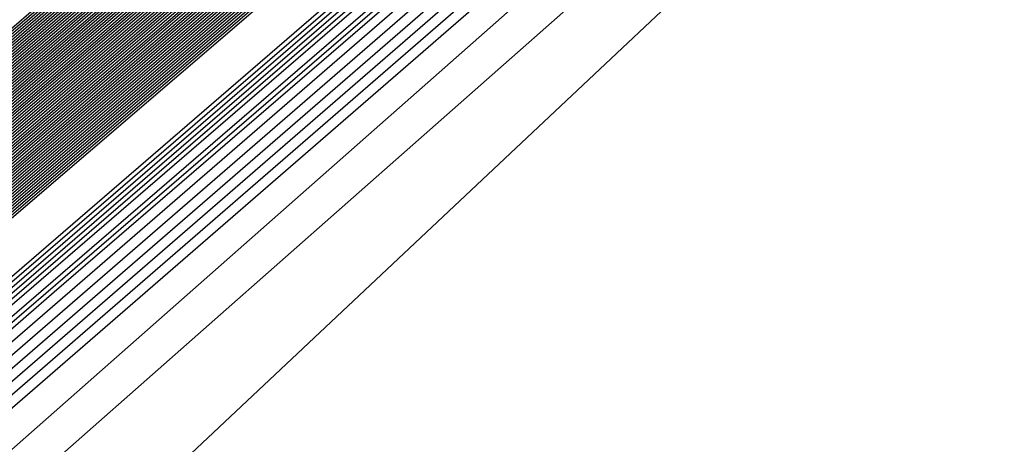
# Model space of a CAD drawing. Extents: x 3249832 to 3255657, y 13789405 to 13793316.
# Tile 1015 of 1056: x 3253212.833 to 3253213.629, y 13791260.653 to 13791260.996. Entities that reach past the tile are written whole.
import ezdxf

# ---------------------------------------------------------------- set-up
doc = ezdxf.new("R2010")
doc.units = 0
doc.header["$LTSCALE"] = 100
doc.header["$MEASUREMENT"] = 0
for name, color, linetype in [('GRATIO_03231_CON', 1, 'CONTINUOUS'), ('GRATIO_0323_ICON', 1, 'CONTINUOUS'), ('TARGETS_EAST', 7, 'CONTINUOUS')]:
    doc.layers.add(name, color=color, linetype=linetype)

# ---------------------------------------------------------------- blocks, each defined once
blk = doc.blocks.new('Gratio_032316_contours')
at = {"layer": 'GRATIO_03231_CON', "color": 5, "linetype": 'Continuous', "flags": 128}
for points in [[(3253294.02117, 13791331.04278), (3253275.51252, 13791314.84857), (3253259.74641, 13791301.11971), (3253250.90118, 13791293.4869), (3253247.60749, 13791290.71421), (3253247.10911, 13791290.34906), (3253246.71171, 13791290.01217), (3253243.96878, 13791287.61762), (3253236.49572, 13791281.15281), (3253223.09361, 13791269.61112), (3253207.30623, 13791256.00981), (3253193.86302, 13791244.37213), (3253186.31196, 13791237.71784), (3253183.47503, 13791235.05279)], [(3253293.83167, 13791330.88045), (3253275.39736, 13791314.75135), (3253259.6945, 13791301.07777), (3253250.88464, 13791293.47583), (3253247.60402, 13791290.71447), (3253247.10757, 13791290.35085), (3253246.69656, 13791290.00204), (3253243.85762, 13791287.52479), (3253236.12374, 13791280.8358), (3253222.25472, 13791268.89288), (3253205.91767, 13791254.81834), (3253192.00653, 13791242.77561), (3253184.19264, 13791235.88971), (3253181.25697, 13791233.1319)], [(3253293.64218, 13791330.71812), (3253275.28219, 13791314.65413), (3253259.64258, 13791301.03582), (3253250.8681, 13791293.46475), (3253247.60055, 13791290.71473), (3253247.10604, 13791290.35265), (3253246.68141, 13791289.99191), (3253243.74646, 13791287.43197), (3253235.75176, 13791280.51879), (3253221.41583, 13791268.17464), (3253204.52912, 13791253.62687), (3253190.15004, 13791241.1791), (3253182.07332, 13791234.06158)], [(3253293.45268, 13791330.55578), (3253275.16702, 13791314.55691), (3253259.59067, 13791300.99388), (3253250.85155, 13791293.45368), (3253247.59708, 13791290.71499), (3253247.10451, 13791290.35445), (3253246.66626, 13791289.98178), (3253243.6353, 13791287.33914), (3253235.37978, 13791280.20179), (3253220.57694, 13791267.4564), (3253203.14057, 13791252.4354), (3253188.29355, 13791239.58258), (3253179.954, 13791232.23346)], [(3253308.44452, 13791343.76579), (3253293.07368, 13791330.23112), (3253274.93669, 13791314.36246), (3253259.48684, 13791300.90999), (3253250.81847, 13791293.43152), (3253247.59013, 13791290.71551), (3253247.10144, 13791290.35804), (3253246.63595, 13791289.96152), (3253243.41298, 13791287.15349), (3253234.63582, 13791279.56777), (3253218.89917, 13791266.01993), (3253200.36346, 13791250.05246), (3253184.58057, 13791236.38955), (3253175.71733, 13791228.58423), (3253172.40047, 13791225.5046), (3253171.87167, 13791224.84758), (3253171.83099, 13791224.68776), (3253171.81192, 13791224.61054), (3253171.80631, 13791224.57903), (3253171.80709, 13791224.56196), (3253171.81141, 13791224.55077), (3253171.8175, 13791224.5425)], [(3253308.192, 13791343.54795), (3253292.88418, 13791330.06879), (3253274.82152, 13791314.26524), (3253259.43492, 13791300.86805), (3253250.80192, 13791293.42045), (3253247.58666, 13791290.71576), (3253247.09991, 13791290.35984), (3253246.63023, 13791289.95949), (3253243.37731, 13791287.12548), (3253234.5186, 13791279.46953), (3253219.10173, 13791266.20888), (3253203.65505, 13791252.98282), (3253196.57706, 13791247.03615)], [(3253307.93948, 13791343.33011), (3253292.69468, 13791329.90645), (3253274.70635, 13791314.16802), (3253259.38301, 13791300.82611), (3253250.78538, 13791293.40937), (3253247.58319, 13791290.71602), (3253247.09838, 13791290.36164), (3253246.63006, 13791289.96223), (3253243.38596, 13791287.13554), (3253234.55099, 13791279.49977), (3253219.17525, 13791266.27429), (3253203.76972, 13791253.08339), (3253196.71057, 13791247.15255)], [(3253307.68696, 13791343.11228), (3253292.50518, 13791329.74412), (3253274.59119, 13791314.0708), (3253259.33109, 13791300.78416), (3253250.76884, 13791293.3983), (3253247.57972, 13791290.71628), (3253247.09685, 13791290.36343), (3253246.62988, 13791289.96496), (3253243.39462, 13791287.1456), (3253234.58339, 13791279.53), (3253219.24877, 13791266.33971), (3253203.88439, 13791253.18397), (3253196.84408, 13791247.26894)], [(3253307.18192, 13791342.67661), (3253292.12619, 13791329.41946), (3253274.36086, 13791313.87636), (3253259.22726, 13791300.70028), (3253250.73575, 13791293.37615), (3253247.57277, 13791290.7168), (3253247.09378, 13791290.36703), (3253246.62953, 13791289.97042), (3253243.41193, 13791287.16573), (3253234.64818, 13791279.59048), (3253219.39582, 13791266.47055), (3253204.11372, 13791253.38512), (3253197.11109, 13791247.50173)], [(3253306.9294, 13791342.45877), (3253291.93669, 13791329.25712), (3253274.24569, 13791313.77914), (3253259.17535, 13791300.65833), (3253250.71921, 13791293.36507), (3253247.5693, 13791290.71706), (3253247.09225, 13791290.36882), (3253246.62935, 13791289.97315), (3253243.42058, 13791287.17579), (3253234.68057, 13791279.62072), (3253219.46933, 13791266.53596), (3253204.22838, 13791253.4857), (3253197.2446, 13791247.61813)], [(3253306.67688, 13791342.24094), (3253291.74719, 13791329.09479), (3253274.13052, 13791313.68192), (3253259.12343, 13791300.61639), (3253250.70267, 13791293.354), (3253247.56583, 13791290.71731), (3253247.09072, 13791290.37062), (3253246.62918, 13791289.97588), (3253243.42924, 13791287.18585), (3253234.71297, 13791279.65096), (3253219.54285, 13791266.60138), (3253204.34305, 13791253.58627), (3253197.37811, 13791247.73453)], [(3253306.42436, 13791342.0231), (3253291.55769, 13791328.93246), (3253274.01535, 13791313.58469), (3253259.07151, 13791300.57445), (3253250.68613, 13791293.34292), (3253247.56236, 13791290.71757), (3253247.08919, 13791290.37242), (3253246.629, 13791289.97862), (3253243.43789, 13791287.19591), (3253234.74536, 13791279.68119), (3253219.61637, 13791266.6668), (3253204.45771, 13791253.68685), (3253197.51162, 13791247.85092)], [(3253305.91932, 13791341.58743), (3253291.17869, 13791328.60779), (3253273.78502, 13791313.39025), (3253258.96768, 13791300.49056), (3253250.65304, 13791293.32077), (3253247.55541, 13791290.71809), (3253247.08612, 13791290.37601), (3253246.62865, 13791289.98408), (3253243.4552, 13791287.21604), (3253234.81015, 13791279.74167), (3253219.76341, 13791266.79763), (3253204.68704, 13791253.888), (3253197.77863, 13791248.08372)], [(3253305.6668, 13791341.36959), (3253290.98919, 13791328.44546), (3253273.66985, 13791313.29303), (3253258.91577, 13791300.44861), (3253250.6365, 13791293.30969), (3253247.55194, 13791290.71835), (3253247.08459, 13791290.37781), (3253246.62848, 13791289.98681), (3253243.46386, 13791287.2261), (3253234.84255, 13791279.77191), (3253219.83693, 13791266.86305), (3253204.80171, 13791253.98858), (3253197.91214, 13791248.20012)], [(3253305.41428, 13791341.15176), (3253290.79969, 13791328.28313), (3253273.55469, 13791313.19581), (3253258.86385, 13791300.40667), (3253250.61995, 13791293.29862), (3253247.54847, 13791290.71861), (3253247.08306, 13791290.3796), (3253246.6283, 13791289.98954), (3253243.47251, 13791287.23616), (3253234.87494, 13791279.80214), (3253219.91045, 13791266.92847), (3253204.91637, 13791254.08915), (3253198.04565, 13791248.31651)], [(3253305.16176, 13791340.93392), (3253290.6102, 13791328.1208), (3253273.43952, 13791313.09859), (3253258.81194, 13791300.36473), (3253250.60341, 13791293.28754), (3253247.545, 13791290.71886), (3253247.08152, 13791290.3814), (3253246.62812, 13791289.99227), (3253243.48117, 13791287.24622), (3253234.90734, 13791279.83238), (3253219.98397, 13791266.99388), (3253205.03104, 13791254.18973), (3253198.17916, 13791248.43291)], [(3253304.65672, 13791340.49825), (3253290.2312, 13791327.79613), (3253273.20919, 13791312.90414), (3253258.70811, 13791300.28084), (3253250.57033, 13791293.26539), (3253247.53805, 13791290.71938), (3253247.07846, 13791290.385), (3253246.62777, 13791289.99774), (3253243.49848, 13791287.26634), (3253234.97213, 13791279.89286), (3253220.13101, 13791267.12472), (3253205.26037, 13791254.39088), (3253198.44617, 13791248.6657)], [(3253304.4042, 13791340.28041), (3253290.0417, 13791327.6338), (3253273.09402, 13791312.80692), (3253258.65619, 13791300.2389), (3253250.55378, 13791293.25432), (3253247.53458, 13791290.71964), (3253247.07693, 13791290.38679), (3253246.6276, 13791290.00047), (3253243.50713, 13791287.2764), (3253235.00453, 13791279.9231), (3253220.20453, 13791267.19013), (3253205.37503, 13791254.49146), (3253198.57968, 13791248.7821)], [(3253304.15168, 13791340.06258), (3253289.8522, 13791327.47147), (3253272.97886, 13791312.7097), (3253258.60428, 13791300.19695), (3253250.53724, 13791293.24324), (3253247.53111, 13791290.7199), (3253247.07539, 13791290.38859), (3253246.62742, 13791290.0032), (3253243.51579, 13791287.28647), (3253235.03692, 13791279.95333), (3253220.27805, 13791267.25555), (3253205.4897, 13791254.59203), (3253198.71319, 13791248.8985)], [(3253303.89916, 13791339.84474), (3253289.6627, 13791327.30914), (3253272.86369, 13791312.61248), (3253258.55236, 13791300.15501), (3253250.5207, 13791293.23216), (3253247.52764, 13791290.72015), (3253247.07386, 13791290.39039), (3253246.62724, 13791290.00593), (3253243.52444, 13791287.29653), (3253235.06932, 13791279.98357), (3253220.35157, 13791267.32097), (3253205.60436, 13791254.69261), (3253198.8467, 13791249.01489)], [(3253303.39412, 13791339.40907), (3253289.2837, 13791326.98447), (3253272.63335, 13791312.41804), (3253258.44853, 13791300.07112), (3253250.48761, 13791293.21001), (3253247.52069, 13791290.72067), (3253247.0708, 13791290.39398), (3253246.62689, 13791290.0114), (3253243.54175, 13791287.31665), (3253235.13411, 13791280.04405), (3253220.49861, 13791267.4518), (3253205.83369, 13791254.89376), (3253199.11371, 13791249.24769)], [(3253303.1416, 13791339.19123), (3253289.09421, 13791326.82214), (3253272.51819, 13791312.32081), (3253258.39661, 13791300.02918), (3253250.47107, 13791293.19894), (3253247.51722, 13791290.72093), (3253247.06927, 13791290.39578), (3253246.62672, 13791290.01413), (3253243.55041, 13791287.32671), (3253235.1665, 13791280.07429), (3253220.57213, 13791267.51722), (3253205.94836, 13791254.99434), (3253199.24722, 13791249.36409)], [(3253302.88908, 13791338.9734), (3253288.90471, 13791326.65981), (3253272.40302, 13791312.22359), (3253258.3447, 13791299.98724), (3253250.45453, 13791293.18786), (3253247.51375, 13791290.72119), (3253247.06773, 13791290.39757), (3253246.62654, 13791290.01686), (3253243.55907, 13791287.33677), (3253235.1989, 13791280.10452), (3253220.64565, 13791267.58263), (3253206.06302, 13791255.09491), (3253199.38073, 13791249.48048)], [(3253302.63656, 13791338.75556), (3253288.71521, 13791326.49747), (3253272.28786, 13791312.12637), (3253258.29278, 13791299.94529), (3253250.43798, 13791293.17679), (3253247.51028, 13791290.72145), (3253247.0662, 13791290.39937), (3253246.62637, 13791290.01959), (3253243.56772, 13791287.34683), (3253235.23129, 13791280.13476), (3253220.71917, 13791267.64805), (3253206.17769, 13791255.19549), (3253199.51423, 13791249.59688)], [(3253302.13153, 13791338.31989), (3253288.33621, 13791326.17281), (3253272.05752, 13791311.93193), (3253258.18895, 13791299.8614), (3253250.4049, 13791293.15464), (3253247.50334, 13791290.72196), (3253247.06314, 13791290.40297), (3253246.62601, 13791290.02505), (3253243.58503, 13791287.36696), (3253235.29608, 13791280.19524), (3253220.86621, 13791267.77889), (3253206.40702, 13791255.39664), (3253199.78125, 13791249.82967)], [(3253301.879, 13791338.10206), (3253288.14671, 13791326.01048), (3253271.94236, 13791311.83471), (3253258.13704, 13791299.81946), (3253250.38836, 13791293.14356), (3253247.49986, 13791290.72222), (3253247.0616, 13791290.40476), (3253246.62584, 13791290.02779), (3253243.59369, 13791287.37702), (3253235.32848, 13791280.22547), (3253220.93973, 13791267.8443), (3253206.52168, 13791255.49722), (3253199.91476, 13791249.94607)], [(3253301.62648, 13791337.88422), (3253287.95721, 13791325.84815), (3253271.82719, 13791311.73748), (3253258.08512, 13791299.77752), (3253250.37181, 13791293.13248), (3253247.49639, 13791290.72248), (3253247.06007, 13791290.40656), (3253246.62566, 13791290.03052), (3253243.60234, 13791287.38708), (3253235.36087, 13791280.25571), (3253221.01325, 13791267.90972), (3253206.63635, 13791255.59779), (3253200.04827, 13791250.06247)], [(3253301.37397, 13791337.66638), (3253287.76771, 13791325.68581), (3253271.71202, 13791311.64027), (3253258.03321, 13791299.73557), (3253250.35527, 13791293.12141), (3253247.49292, 13791290.72274), (3253247.05854, 13791290.40836), (3253246.62549, 13791290.03325), (3253243.611, 13791287.39714), (3253235.39327, 13791280.28595), (3253221.08677, 13791267.97514), (3253206.75101, 13791255.69837), (3253200.18178, 13791250.17887)], [(3253300.86893, 13791337.23071), (3253287.38872, 13791325.36115), (3253271.48169, 13791311.44582), (3253257.92938, 13791299.65169), (3253250.32219, 13791293.09926), (3253247.48598, 13791290.72325), (3253247.05547, 13791290.41195), (3253246.62514, 13791290.03871), (3253243.62831, 13791287.41727), (3253235.45806, 13791280.34643), (3253221.23381, 13791268.10597), (3253206.98034, 13791255.89952), (3253200.44879, 13791250.41166)], [(3253300.61641, 13791337.01288), (3253287.19922, 13791325.19882), (3253271.36652, 13791311.3486), (3253257.87746, 13791299.60974), (3253250.30564, 13791293.08818), (3253247.4825, 13791290.72351), (3253247.05394, 13791290.41375), (3253246.62496, 13791290.04144), (3253243.63696, 13791287.42733), (3253235.49045, 13791280.37666), (3253221.30733, 13791268.17139), (3253207.09501, 13791256.0001), (3253200.5823, 13791250.52806)], [(3253300.36389, 13791336.79504), (3253287.00972, 13791325.03648), (3253271.25136, 13791311.25138), (3253257.82555, 13791299.5678), (3253250.2891, 13791293.07711), (3253247.47903, 13791290.72377), (3253247.05241, 13791290.41554), (3253246.62478, 13791290.04418), (3253243.64562, 13791287.43739), (3253235.52285, 13791280.4069), (3253221.38085, 13791268.2368), (3253207.20967, 13791256.10068), (3253200.71581, 13791250.64445)], [(3253300.11137, 13791336.57721), (3253286.82022, 13791324.87415), (3253271.13619, 13791311.15416), (3253257.77363, 13791299.52586), (3253250.27256, 13791293.06603), (3253247.47556, 13791290.72403), (3253247.05088, 13791290.41734), (3253246.62461, 13791290.04691), (3253243.65427, 13791287.44745), (3253235.55525, 13791280.43714), (3253221.45437, 13791268.30222), (3253207.32434, 13791256.20125), (3253200.84931, 13791250.76085)], [(3253299.60633, 13791336.14153), (3253286.44122, 13791324.54949), (3253270.90586, 13791310.95971), (3253257.6698, 13791299.44197), (3253250.23947, 13791293.04388), (3253247.46862, 13791290.72454), (3253247.04781, 13791290.42093), (3253246.62426, 13791290.05237), (3253243.67158, 13791287.46757), (3253235.62004, 13791280.49761), (3253221.60141, 13791268.43306), (3253207.55367, 13791256.4024), (3253201.11633, 13791250.99364)], [(3253299.35381, 13791335.9237), (3253286.25172, 13791324.38716), (3253270.79069, 13791310.86249), (3253257.61789, 13791299.40003), (3253250.22293, 13791293.0328), (3253247.46514, 13791290.7248), (3253247.04628, 13791290.42273), (3253246.62408, 13791290.0551), (3253243.68024, 13791287.47763), (3253235.65243, 13791280.52785), (3253221.67493, 13791268.49847), (3253207.66834, 13791256.50298), (3253201.24984, 13791251.11004)], [(3253299.10129, 13791335.70586), (3253286.06223, 13791324.22482), (3253270.67552, 13791310.76527), (3253257.56597, 13791299.35808), (3253250.20639, 13791293.02173), (3253247.46167, 13791290.72506), (3253247.04475, 13791290.42453), (3253246.62391, 13791290.05783), (3253243.68889, 13791287.4877), (3253235.68483, 13791280.55809), (3253221.74845, 13791268.56389), (3253207.783, 13791256.60355), (3253201.38335, 13791251.22644)], [(3253298.84877, 13791335.48803), (3253285.87273, 13791324.06249), (3253270.56035, 13791310.66805), (3253257.51405, 13791299.31614), (3253250.18984, 13791293.01065), (3253247.4582, 13791290.72532), (3253247.04322, 13791290.42633), (3253246.62373, 13791290.06056), (3253243.69755, 13791287.49776), (3253235.71722, 13791280.58833), (3253221.82197, 13791268.62931), (3253207.89767, 13791256.70413), (3253201.51686, 13791251.34284)], [(3253298.34373, 13791335.05235), (3253285.49373, 13791323.73782), (3253270.33006, 13791310.47357), (3253257.41034, 13791299.23211), (3253250.15702, 13791292.9882), (3253247.45165, 13791290.72536), (3253247.04061, 13791290.42937), (3253246.62378, 13791290.06555), (3253243.71512, 13791287.51757), (3253235.78213, 13791280.64867), (3253221.96904, 13791268.7601), (3253208.127, 13791256.90528), (3253201.78387, 13791251.57563)], [(3253298.09121, 13791334.83452), (3253285.30424, 13791323.57548), (3253270.21493, 13791310.37629), (3253257.35856, 13791299.19), (3253250.14077, 13791292.97675), (3253247.44864, 13791290.72505), (3253247.03961, 13791290.4305), (3253246.62406, 13791290.06771), (3253243.72406, 13791287.52727), (3253235.81466, 13791280.67874), (3253222.0426, 13791268.82547), (3253208.24167, 13791257.00585), (3253201.91738, 13791251.69203)], [(3253297.83869, 13791334.61668), (3253285.11475, 13791323.41314), (3253270.09981, 13791310.27902), (3253257.30679, 13791299.14788), (3253250.12455, 13791292.96527), (3253247.44567, 13791290.72468), (3253247.03867, 13791290.43158), (3253246.62439, 13791290.06982), (3253243.73305, 13791287.53693), (3253235.8472, 13791280.70879), (3253222.11616, 13791268.89083), (3253208.35634, 13791257.10642), (3253202.05089, 13791251.80842)], [(3253222.18973, 13791268.9562), (3253208.47101, 13791257.20698), (3253202.18439, 13791251.92482), (3253202.18439, 13791251.92482), (3253208.30778, 13791257.39414), (3253221.8874, 13791269.30278)], [(3253222.33685, 13791269.08692), (3253208.70035, 13791257.40813), (3253202.45141, 13791252.15761), (3253202.45141, 13791252.15761), (3253208.5381, 13791257.59416), (3253222.03635, 13791269.43142)], [(3253222.41042, 13791269.15229), (3253208.81502, 13791257.50869), (3253202.58492, 13791252.27401), (3253202.58492, 13791252.27401), (3253208.65326, 13791257.69417), (3253222.11082, 13791269.49575)], [(3253222.48398, 13791269.21765), (3253208.92969, 13791257.60926), (3253202.71843, 13791252.39041), (3253202.71843, 13791252.39041), (3253208.76842, 13791257.79418), (3253222.18529, 13791269.56007)], [(3253222.55754, 13791269.28301), (3253209.04436, 13791257.70983), (3253202.85194, 13791252.50681), (3253202.85193, 13791252.50681), (3253208.88358, 13791257.89419), (3253222.25977, 13791269.62439)], [(3253222.70467, 13791269.41374), (3253209.2737, 13791257.91097), (3253203.11895, 13791252.7396), (3253203.11895, 13791252.7396), (3253209.1139, 13791258.0942), (3253222.40871, 13791269.75304)], [(3253222.77823, 13791269.4791), (3253209.38837, 13791258.01154), (3253203.25246, 13791252.856), (3253203.25246, 13791252.856), (3253209.22906, 13791258.19421), (3253222.48319, 13791269.81736)], [(3253222.8518, 13791269.54447), (3253209.50304, 13791258.11211), (3253203.38597, 13791252.97239), (3253203.38597, 13791252.97239), (3253209.34422, 13791258.29422), (3253222.55766, 13791269.88168)], [(3253222.92536, 13791269.60983), (3253209.61771, 13791258.21268), (3253203.51947, 13791253.08879), (3253203.51947, 13791253.08879), (3253209.45938, 13791258.39423), (3253222.63214, 13791269.946)], [(3253294.55593, 13791331.78482), (3253282.65133, 13791321.30274), (3253268.6032, 13791309.01445), (3253256.6338, 13791298.60027), (3253249.91373, 13791292.81609), (3253247.40711, 13791290.71997), (3253247.02638, 13791290.44557), (3253246.62867, 13791290.09727), (3253243.8498, 13791287.66252), (3253236.27025, 13791281.09954), (3253223.07249, 13791269.74056), (3253209.84706, 13791258.41382), (3253203.78649, 13791253.32159), (3253203.78649, 13791253.32159), (3253209.68971, 13791258.59423), (3253222.78114, 13791270.07458), (3253235.89161, 13791281.53353), (3253243.79641, 13791288.43297), (3253249.04881, 13791292.99861), (3253256.14655, 13791299.14707), (3253268.13516, 13791309.52901), (3253282.25127, 13791321.73092), (3253294.2793, 13791332.07331)], [(3253294.30341, 13791331.56698), (3253282.46184, 13791321.1404), (3253268.48808, 13791308.91717), (3253256.58203, 13791298.55815), (3253249.89752, 13791292.80461), (3253247.40414, 13791290.71961), (3253247.02543, 13791290.44664), (3253246.629, 13791290.09938), (3253243.85878, 13791287.67218), (3253236.30279, 13791281.1296), (3253223.14605, 13791269.80592), (3253209.96173, 13791258.51439), (3253203.92, 13791253.43798), (3253203.92, 13791253.43798), (3253209.80487, 13791258.69424), (3253222.85565, 13791270.13885), (3253235.92547, 13791281.56208), (3253243.80512, 13791288.43921), (3253249.03601, 13791292.98573), (3253256.09723, 13791299.1022), (3253268.02248, 13791309.42905), (3253282.06389, 13791321.56632), (3253294.02824, 13791331.85395)], [(3253294.05089, 13791331.34915), (3253282.27235, 13791320.97806), (3253268.37296, 13791308.8199), (3253256.53026, 13791298.51602), (3253249.8813, 13791292.79314), (3253247.40117, 13791290.71925), (3253247.02448, 13791290.44772), (3253246.62933, 13791290.10149), (3253243.86776, 13791287.68184), (3253236.33533, 13791281.15966), (3253223.21961, 13791269.87129), (3253210.0764, 13791258.61496), (3253204.05351, 13791253.55438), (3253204.05351, 13791253.55438), (3253209.92004, 13791258.79424), (3253222.93017, 13791270.20313), (3253235.95934, 13791281.59062), (3253243.81382, 13791288.44544), (3253249.02321, 13791292.97286), (3253256.04791, 13791299.05733), (3253267.90979, 13791309.32909), (3253281.87651, 13791321.40172), (3253293.77719, 13791331.63458)], [(3253293.79837, 13791331.13131), (3253282.08285, 13791320.81572), (3253268.25784, 13791308.72262), (3253256.47849, 13791298.4739), (3253249.86508, 13791292.78166), (3253247.39821, 13791290.71889), (3253247.02354, 13791290.4488), (3253246.62966, 13791290.1036), (3253243.87675, 13791287.6915), (3253236.36787, 13791281.18972), (3253223.29318, 13791269.93665), (3253210.19107, 13791258.71553), (3253204.18702, 13791253.67078), (3253204.18701, 13791253.67078), (3253210.0352, 13791258.89424), (3253223.00468, 13791270.26741), (3253235.9932, 13791281.61917), (3253243.82253, 13791288.45167), (3253249.01041, 13791292.95999), (3253255.9986, 13791299.01245), (3253267.79711, 13791309.22914), (3253281.68913, 13791321.23712), (3253293.52613, 13791331.41522)], [(3253281.70387, 13791320.49104), (3253268.02759, 13791308.52807), (3253256.37495, 13791298.38965), (3253249.83265, 13791292.75871), (3253247.39227, 13791290.71816), (3253247.02165, 13791290.45095), (3253246.63032, 13791290.10782), (3253243.89471, 13791287.71083), (3253236.43295, 13791281.24983), (3253223.4403, 13791270.06738), (3253210.42041, 13791258.91666), (3253204.45403, 13791253.90357), (3253204.45403, 13791253.90357), (3253210.2655, 13791259.09429), (3253223.15342, 13791270.39627), (3253236.05998, 13791281.67732), (3253243.49467, 13791288.16911), (3253246.23629, 13791290.55891), (3253246.63094, 13791290.89792), (3253246.97688, 13791291.19282), (3253249.38096, 13791293.27243), (3253255.90221, 13791298.92109), (3253267.57241, 13791309.02875), (3253281.31446, 13791320.90786)], [(3253281.51437, 13791320.3287), (3253267.91246, 13791308.4308), (3253256.32319, 13791298.34753), (3253249.81643, 13791292.74723), (3253247.38931, 13791290.7178), (3253247.0207, 13791290.45203), (3253246.63065, 13791290.10993), (3253243.90369, 13791287.72049), (3253236.4655, 13791281.27989), (3253223.51387, 13791270.13274), (3253210.53508, 13791259.01723), (3253204.58754, 13791254.01997), (3253204.58754, 13791254.01997), (3253210.38066, 13791259.1943), (3253223.22789, 13791270.4606), (3253236.0937, 13791281.70603), (3253243.50493, 13791288.17732), (3253246.23793, 13791290.55953), (3253246.63143, 13791290.89735), (3253246.97568, 13791291.19044), (3253249.36691, 13791293.25849), (3253255.85289, 13791298.87622), (3253267.45972, 13791308.92879), (3253281.12708, 13791320.74326)], [(3253281.32488, 13791320.16636), (3253267.79734, 13791308.33352), (3253256.27142, 13791298.30541), (3253249.80022, 13791292.73576), (3253247.38634, 13791290.71744), (3253247.01976, 13791290.4531), (3253246.63098, 13791290.11204), (3253243.91267, 13791287.73015), (3253236.49804, 13791281.30995), (3253223.58743, 13791270.1981), (3253210.64975, 13791259.1178), (3253204.72105, 13791254.13636), (3253204.72105, 13791254.13637), (3253210.49582, 13791259.2943), (3253223.30236, 13791270.52492), (3253236.12742, 13791281.73474), (3253243.51518, 13791288.18552), (3253246.23956, 13791290.56015), (3253246.63193, 13791290.89678), (3253246.97448, 13791291.18805), (3253249.35287, 13791293.24455), (3253255.80356, 13791298.83135), (3253267.34704, 13791308.82884), (3253280.9397, 13791320.57865)], [(3253281.13539, 13791320.00402), (3253267.68222, 13791308.23625), (3253256.21965, 13791298.26328), (3253249.784, 13791292.72428), (3253247.38337, 13791290.71708), (3253247.01881, 13791290.45418), (3253246.63131, 13791290.11416), (3253243.92165, 13791287.73981), (3253236.53058, 13791281.34001), (3253223.66099, 13791270.26347), (3253210.76442, 13791259.21837), (3253204.85455, 13791254.25276), (3253204.85455, 13791254.25276), (3253210.61098, 13791259.39431), (3253223.37683, 13791270.58925), (3253236.16114, 13791281.76345), (3253243.52543, 13791288.19373), (3253246.2412, 13791290.56077), (3253246.63242, 13791290.89621), (3253246.97329, 13791291.18567), (3253249.33882, 13791293.23061), (3253255.75424, 13791298.78648), (3253267.23435, 13791308.72888), (3253280.75231, 13791320.41405)], [(3253267.45197, 13791308.0417), (3253256.11611, 13791298.17904), (3253249.75157, 13791292.70133), (3253247.37744, 13791290.71635), (3253247.01692, 13791290.45633), (3253246.63197, 13791290.11838), (3253243.93961, 13791287.75913), (3253236.59567, 13791281.40012), (3253223.80812, 13791270.3942), (3253210.99376, 13791259.41951), (3253205.12157, 13791254.48556), (3253205.12157, 13791254.48556), (3253210.84129, 13791259.59433), (3253223.52577, 13791270.7179), (3253236.22858, 13791281.82086), (3253243.54593, 13791288.21014), (3253246.24446, 13791290.562), (3253246.6334, 13791290.89508), (3253246.97089, 13791291.1809), (3253249.31072, 13791293.20273), (3253255.65559, 13791298.69674), (3253267.00898, 13791308.52897)]]:
    blk.add_lwpolyline(points, dxfattribs=at)
at = {"layer": 'GRATIO_03231_CON', "color": 1, "linetype": 'Continuous', "flags": 128}
for points in [[(3253305.67252, 13791341.15943), (3253291.44112, 13791328.73289), (3253274.09304, 13791313.59512), (3253259.13586, 13791300.57928), (3253250.7226, 13791293.32407), (3253247.58798, 13791290.69058), (3253247.11217, 13791290.34546), (3253246.74202, 13791290.03243), (3253244.1911, 13791287.80327), (3253237.23968, 13791281.78682), (3253224.77139, 13791271.04759), (3253210.08333, 13791258.39275), (3253197.57601, 13791247.56516)], [(3253301.48161, 13791337.48281), (3253288.76214, 13791326.38505), (3253272.61894, 13791312.30302), (3253258.50087, 13791300.02092), (3253250.53561, 13791293.15728), (3253247.56601, 13791290.66808), (3253247.1137, 13791290.34367), (3253246.75717, 13791290.04256), (3253244.30226, 13791287.8961), (3253237.61166, 13791282.10383), (3253225.61027, 13791271.76582), (3253211.47189, 13791259.58422), (3253199.4325, 13791249.16167)], [(3253297.2907, 13791333.80618), (3253286.08317, 13791324.03722), (3253271.14483, 13791311.01092), (3253257.86588, 13791299.46255), (3253250.34863, 13791292.99048), (3253247.54404, 13791290.64559), (3253247.11524, 13791290.34187), (3253246.77232, 13791290.05269), (3253244.41342, 13791287.98892), (3253237.98364, 13791282.42084), (3253226.44916, 13791272.48406), (3253212.86044, 13791260.77569), (3253201.28899, 13791250.75819)], [(3253283.4042, 13791321.68939), (3253269.67074, 13791309.71882), (3253257.23089, 13791298.90419), (3253250.16164, 13791292.82369), (3253247.52207, 13791290.6231), (3253247.11677, 13791290.34007), (3253246.78748, 13791290.06281), (3253244.52458, 13791288.08175), (3253238.35562, 13791282.73785), (3253227.28805, 13791273.2023), (3253214.24899, 13791261.96716), (3253203.14548, 13791252.3547), (3253196.90856, 13791246.85849)], [(3253284.71798, 13791322.7763), (3253278.04625, 13791316.99372), (3253266.72253, 13791307.13463), (3253255.9609, 13791297.78746), (3253249.78767, 13791292.4901), (3253247.47813, 13791290.57812), (3253247.11983, 13791290.33648), (3253246.81778, 13791290.08307), (3253244.7469, 13791288.2674), (3253239.09958, 13791283.37186), (3253228.96583, 13791274.63877), (3253217.0261, 13791264.3501), (3253206.85846, 13791255.54773), (3253201.14719, 13791250.51475)], [(3253265.24844, 13791305.84253), (3253255.32591, 13791297.2291), (3253249.60069, 13791292.32331), (3253247.45616, 13791290.55562), (3253247.12136, 13791290.33468), (3253246.83293, 13791290.0932), (3253244.85806, 13791288.36023), (3253239.47156, 13791283.68887), (3253229.80472, 13791275.35701), (3253218.41465, 13791265.54157), (3253208.71495, 13791257.14425), (3253203.26651, 13791252.34288), (3253201.21954, 13791250.41992)], [(3253219.80321, 13791266.73304), (3253210.57144, 13791258.74076), (3253205.38583, 13791254.17101), (3253203.4376, 13791252.34081), (3253203.10639, 13791251.87832), (3253203.04337, 13791251.64335), (3253202.98577, 13791251.42247), (3253202.94238, 13791251.23391), (3253203.08126, 13791251.23357), (3253204.20773, 13791252.12802), (3253207.28638, 13791254.76146), (3253212.79514, 13791259.54974), (3253219.26508, 13791265.19521)], [(3253221.19176, 13791267.92451), (3253212.42793, 13791260.33728), (3253207.50515, 13791255.99914), (3253205.65567, 13791254.2617), (3253205.34124, 13791253.82265), (3253205.28141, 13791253.59959), (3253205.22674, 13791253.3899), (3253205.18554, 13791253.2109), (3253205.33755, 13791253.22823), (3253206.54802, 13791254.20083), (3253209.85361, 13791257.03597), (3253215.76882, 13791262.18177), (3253222.7194, 13791268.24964)], [(3253223.96887, 13791270.30746), (3253216.14091, 13791263.53031), (3253211.74379, 13791259.6554), (3253210.09179, 13791258.10349), (3253209.81094, 13791257.71132), (3253209.7575, 13791257.51208), (3253209.70866, 13791257.32478), (3253209.67187, 13791257.16489), (3253209.85011, 13791257.21753), (3253211.22859, 13791258.34644), (3253214.98807, 13791261.58499), (3253221.71619, 13791267.44582)], [(3253217.9974, 13791265.12682), (3253213.86311, 13791261.48353), (3253212.30986, 13791260.02438), (3253212.0458, 13791259.65565), (3253211.99555, 13791259.46832), (3253211.94963, 13791259.29221), (3253211.91503, 13791259.14188), (3253212.10639, 13791259.21218), (3253213.56887, 13791260.41924), (3253217.5553, 13791263.8595)]]:
    blk.add_lwpolyline(points, dxfattribs=at)
at = {"layer": 'GRATIO_0323_ICON', "color": 7, "linetype": 'Continuous', "flags": 128}
for points in [[(3253293.26318, 13791330.39345), (3253275.05185, 13791314.45969), (3253259.53875, 13791300.95194), (3253250.83501, 13791293.4426), (3253247.59361, 13791290.71525), (3253247.10298, 13791290.35624), (3253246.6511, 13791289.97165), (3253243.52414, 13791287.24631), (3253235.0078, 13791279.88478), (3253219.73806, 13791266.73817), (3253201.75202, 13791251.24392), (3253186.43706, 13791237.98607), (3253177.83468, 13791230.40533)], [(3253307.43444, 13791342.89444), (3253292.31568, 13791329.58179), (3253274.47602, 13791313.97358), (3253259.27918, 13791300.74222), (3253250.7523, 13791293.38722), (3253247.57625, 13791290.71654), (3253247.09531, 13791290.36523), (3253246.62971, 13791289.96769), (3253243.40327, 13791287.15567), (3253234.61578, 13791279.56024), (3253219.3223, 13791266.40513), (3253203.99905, 13791253.28454), (3253196.97759, 13791247.38534)], [(3253306.17184, 13791341.80526), (3253291.36819, 13791328.77013), (3253273.90019, 13791313.48747), (3253259.0196, 13791300.5325), (3253250.66958, 13791293.33184), (3253247.55889, 13791290.71783), (3253247.08765, 13791290.37421), (3253246.62883, 13791289.98135), (3253243.44655, 13791287.20597), (3253234.77776, 13791279.71143), (3253219.68989, 13791266.73221), (3253204.57238, 13791253.78743), (3253197.64512, 13791247.96732)], [(3253304.90924, 13791340.71608), (3253290.4207, 13791327.95847), (3253273.32436, 13791313.00136), (3253258.76002, 13791300.32278), (3253250.58687, 13791293.27647), (3253247.54153, 13791290.71912), (3253247.07999, 13791290.3832), (3253246.62795, 13791289.99501), (3253243.48982, 13791287.25628), (3253234.93973, 13791279.86262), (3253220.05749, 13791267.0593), (3253205.1457, 13791254.2903), (3253198.31267, 13791248.54931)], [(3253303.64664, 13791339.62691), (3253289.4732, 13791327.1468), (3253272.74852, 13791312.51526), (3253258.50045, 13791300.11307), (3253250.50416, 13791293.22109), (3253247.52417, 13791290.72041), (3253247.07233, 13791290.39218), (3253246.62707, 13791290.00866), (3253243.5331, 13791287.30659), (3253235.10171, 13791280.01381), (3253220.42509, 13791267.38638), (3253205.71903, 13791254.79319), (3253198.9802, 13791249.13129)], [(3253302.38404, 13791338.53773), (3253288.52571, 13791326.33514), (3253272.17269, 13791312.02915), (3253258.24087, 13791299.90335), (3253250.42144, 13791293.16571), (3253247.50681, 13791290.7217), (3253247.06467, 13791290.40117), (3253246.62619, 13791290.02232), (3253243.57638, 13791287.3569), (3253235.26369, 13791280.165), (3253220.79269, 13791267.71347), (3253206.29235, 13791255.29606), (3253199.64775, 13791249.71328)], [(3253301.12145, 13791337.44855), (3253287.57822, 13791325.52348), (3253271.59685, 13791311.54304), (3253257.98129, 13791299.69363), (3253250.33873, 13791293.11033), (3253247.48945, 13791290.723), (3253247.05701, 13791290.41015), (3253246.62531, 13791290.03598), (3253243.61965, 13791287.4072), (3253235.42566, 13791280.31619), (3253221.16029, 13791268.04055), (3253206.86568, 13791255.79895), (3253200.31528, 13791250.29526)], [(3253299.85885, 13791336.35937), (3253286.63072, 13791324.71182), (3253271.02102, 13791311.05694), (3253257.72172, 13791299.48391), (3253250.25601, 13791293.05496), (3253247.47209, 13791290.72429), (3253247.04935, 13791290.41914), (3253246.62443, 13791290.04964), (3253243.66293, 13791287.45751), (3253235.58764, 13791280.46738), (3253221.52789, 13791268.36764), (3253207.439, 13791256.30182), (3253200.98282, 13791250.87725)], [(3253298.59625, 13791335.27019), (3253285.68323, 13791323.90016), (3253270.44519, 13791310.57083), (3253257.46214, 13791299.2742), (3253250.1733, 13791292.99958), (3253247.45473, 13791290.72558), (3253247.04168, 13791290.42812), (3253246.62355, 13791290.0633), (3253243.7062, 13791287.50782), (3253235.74962, 13791280.61857), (3253221.89549, 13791268.69472), (3253208.01233, 13791256.80471), (3253201.65036, 13791251.45923)], [(3253222.26329, 13791269.02156), (3253208.58568, 13791257.30755), (3253202.3179, 13791252.04122), (3253202.3179, 13791252.04122), (3253208.42294, 13791257.49415), (3253221.96187, 13791269.36711)], [(3253222.63111, 13791269.34838), (3253209.15903, 13791257.8104), (3253202.98544, 13791252.6232), (3253202.98544, 13791252.6232), (3253208.99874, 13791257.99419), (3253222.33424, 13791269.68871)], [(3253294.80845, 13791332.00265), (3253282.84083, 13791321.46507), (3253268.71833, 13791309.11172), (3253256.68557, 13791298.6424), (3253249.92995, 13791292.82756), (3253247.41007, 13791290.72034), (3253247.02732, 13791290.44449), (3253246.62834, 13791290.09516), (3253243.84082, 13791287.65286), (3253236.2377, 13791281.06949), (3253222.99892, 13791269.67519), (3253209.73238, 13791258.31325), (3253203.65298, 13791253.20519), (3253203.65298, 13791253.20519), (3253209.57454, 13791258.49423), (3253222.70663, 13791270.0103), (3253235.85774, 13791281.50498), (3253243.7877, 13791288.42674), (3253249.0616, 13791293.01148), (3253256.19586, 13791299.19195), (3253268.24784, 13791309.62896), (3253282.43865, 13791321.89552), (3253294.53035, 13791332.29267)], [(3253281.89336, 13791320.65338), (3253268.14271, 13791308.62535), (3253256.42672, 13791298.43178), (3253249.84887, 13791292.77018), (3253247.39524, 13791290.71852), (3253247.02259, 13791290.44987), (3253246.62999, 13791290.10571), (3253243.88573, 13791287.70117), (3253236.40041, 13791281.21978), (3253223.36674, 13791270.00201), (3253210.30574, 13791258.8161), (3253204.32052, 13791253.78717), (3253204.32052, 13791253.78717), (3253210.15034, 13791258.99428), (3253223.07895, 13791270.33195), (3253236.02626, 13791281.64861), (3253243.48442, 13791288.1609), (3253246.23466, 13791290.5583), (3253246.63045, 13791290.89848), (3253246.97808, 13791291.1952), (3253249.39501, 13791293.28637), (3253255.95153, 13791298.96595), (3253267.68509, 13791309.1287), (3253281.50184, 13791321.07246)], [(3253280.94589, 13791319.84168), (3253267.5671, 13791308.13897), (3253256.16788, 13791298.22116), (3253249.76778, 13791292.7128), (3253247.38041, 13791290.71671), (3253247.01787, 13791290.45526), (3253246.63164, 13791290.11627), (3253243.93063, 13791287.74947), (3253236.56312, 13791281.37006), (3253223.73456, 13791270.32883), (3253210.87909, 13791259.31894), (3253204.98806, 13791254.36916), (3253204.98806, 13791254.36916), (3253210.72614, 13791259.49432), (3253223.4513, 13791270.65358), (3253236.19486, 13791281.79216), (3253243.53568, 13791288.20193), (3253246.24283, 13791290.56139), (3253246.63291, 13791290.89565), (3253246.97209, 13791291.18328), (3253249.32477, 13791293.21667), (3253255.70491, 13791298.74161), (3253267.12167, 13791308.62893), (3253280.56493, 13791320.24945)], [(3253288.90889, 13791326.45292), (3253280.72523, 13791319.34155), (3253268.19664, 13791308.42673), (3253256.59589, 13791298.34582), (3253249.97466, 13791292.6569), (3253247.5001, 13791290.60061), (3253247.1183, 13791290.33828), (3253246.80263, 13791290.07294), (3253244.63574, 13791288.17457), (3253238.7276, 13791283.05485), (3253228.12694, 13791273.92054), (3253215.63755, 13791263.15863), (3253205.00197, 13791253.95122), (3253199.02788, 13791248.68662)], [(3253222.58031, 13791269.11598), (3253214.28442, 13791261.93379), (3253209.62447, 13791257.82727), (3253207.87373, 13791256.18259), (3253207.57609, 13791255.76698), (3253207.51946, 13791255.55583), (3253207.4677, 13791255.35734), (3253207.42871, 13791255.18789), (3253207.59383, 13791255.22288), (3253208.8883, 13791256.27363), (3253212.42084, 13791259.31048), (3253218.74251, 13791264.81379)]]:
    blk.add_lwpolyline(points, dxfattribs=at)

msp = doc.modelspace()

# ---------------------------------------------------------------- block references
at = {"layer": 'TARGETS_EAST'}
msp.add_blockref('Gratio_032316_contours', (0, 0), dxfattribs=at)

doc.saveas('drawing.dxf')
